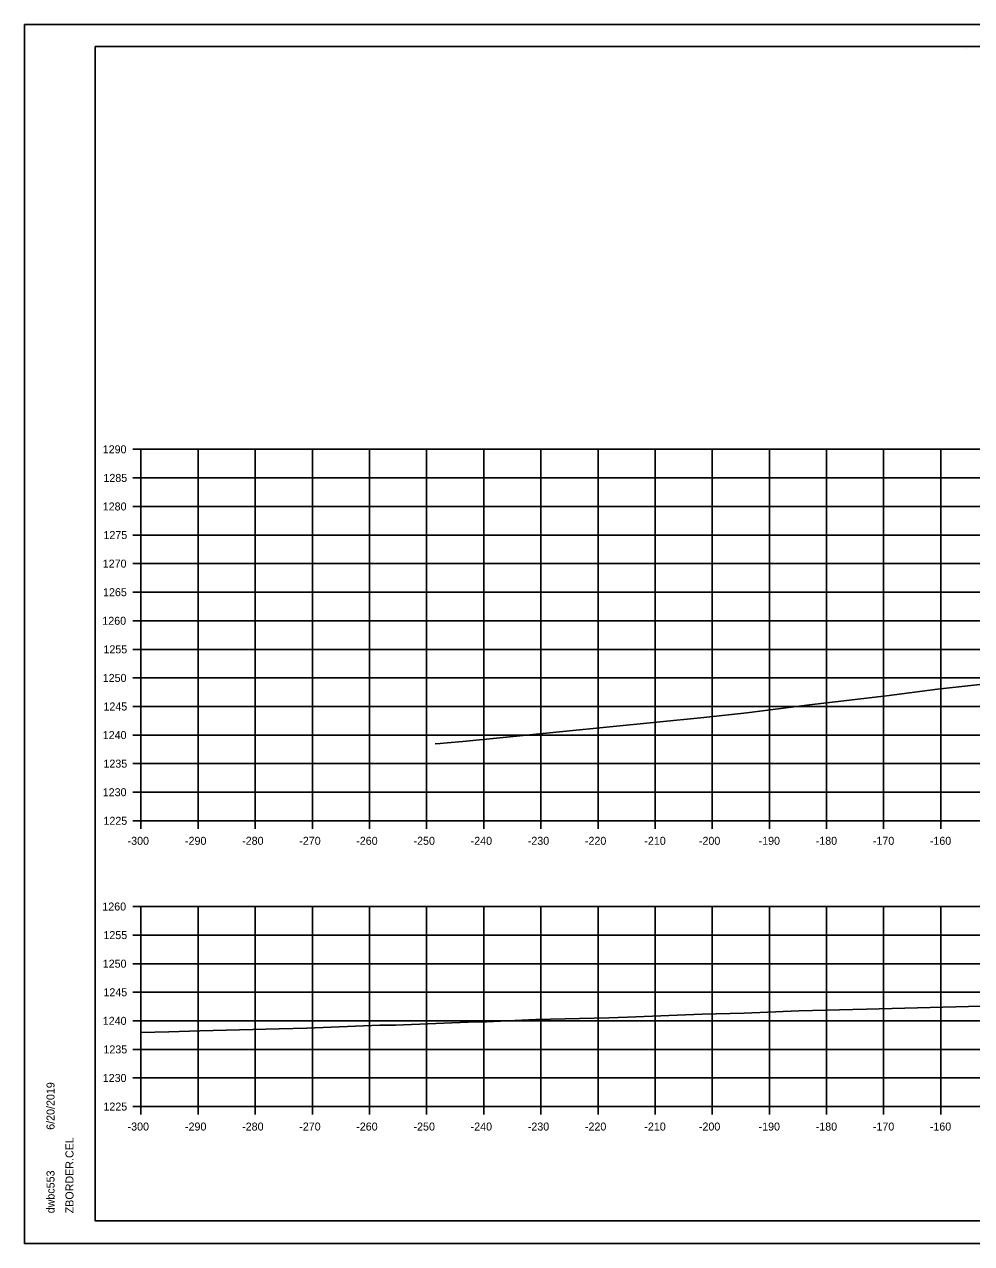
# Model space of a CAD drawing. Extents: x -70 to 701944, y -4 to 666871.
# Drawn here: x 677954.4 to 678120.2, y 651750.8 to 651964.2 of the extents above; entities that cross this region are included whole.
import ezdxf

# ---------------------------------------------------------------- set-up
doc = ezdxf.new("R2010")
doc.units = 0
for name, color, linetype in [('R_Axis', 7, 'Continuous'), ('R_Axis Annot', 7, 'Continuous'), ('R_Border', 7, 'Continuous'), ('R_Exist Surface', 7, 'Continuous'), ('R_Grid', 7, 'Continuous'), ('R_No Plot', 7, 'Continuous')]:
    doc.layers.add(name, color=color, linetype=linetype)

msp = doc.modelspace()

# ---------------------------------------------------------------- linework, layer by layer
at = {"layer": 'R_Axis'}
for p, q in [((677973.42, 651889.82), (677974.82, 651889.82)), ((677974.82, 651824.82), (677974.82, 651889.82)), ((677973.42, 651884.82), (677974.82, 651884.82)), ((677973.42, 651879.82), (677974.82, 651879.82)), ((677973.42, 651874.82), (677974.82, 651874.82)), ((677973.42, 651869.82), (677974.82, 651869.82)), ((677973.42, 651864.82), (677974.82, 651864.82)), ((677973.42, 651859.82), (677974.82, 651859.82)), ((677973.42, 651854.82), (677974.82, 651854.82)), ((677973.42, 651849.82), (677974.82, 651849.82)), ((677973.42, 651844.82), (677974.82, 651844.82)), ((677973.42, 651839.82), (677974.82, 651839.82)), ((677973.42, 651834.82), (677974.82, 651834.82)), ((677973.42, 651829.82), (677974.82, 651829.82)), ((677973.42, 651824.82), (677974.82, 651824.82)), ((677974.82, 651824.82), (678274.82, 651824.82)), ((677974.82, 651823.42), (677974.82, 651824.82)), ((677984.82, 651823.42), (677984.82, 651824.82)), ((677994.82, 651823.42), (677994.82, 651824.82)), ((678004.82, 651823.42), (678004.82, 651824.82)), ((678014.82, 651823.42), (678014.82, 651824.82)), ((678024.82, 651823.42), (678024.82, 651824.82)), ((678034.82, 651823.42), (678034.82, 651824.82)), ((678044.82, 651823.42), (678044.82, 651824.82)), ((678054.82, 651823.42), (678054.82, 651824.82)), ((678064.82, 651823.42), (678064.82, 651824.82)), ((678074.82, 651823.42), (678074.82, 651824.82)), ((678084.82, 651823.42), (678084.82, 651824.82)), ((678094.82, 651823.42), (678094.82, 651824.82)), ((678104.82, 651823.42), (678104.82, 651824.82)), ((678114.82, 651823.42), (678114.82, 651824.82)), ((677973.42, 651809.82), (677974.82, 651809.82)), ((677974.82, 651774.82), (677974.82, 651809.82)), ((677973.42, 651804.82), (677974.82, 651804.82)), ((677973.42, 651799.82), (677974.82, 651799.82)), ((677973.42, 651794.82), (677974.82, 651794.82)), ((677973.42, 651789.82), (677974.82, 651789.82)), ((677973.42, 651784.82), (677974.82, 651784.82)), ((677973.42, 651779.82), (677974.82, 651779.82)), ((677973.42, 651774.82), (677974.82, 651774.82)), ((677974.82, 651774.82), (678274.82, 651774.82)), ((677974.82, 651773.42), (677974.82, 651774.82)), ((677984.82, 651773.42), (677984.82, 651774.82)), ((677994.82, 651773.42), (677994.82, 651774.82)), ((678004.82, 651773.42), (678004.82, 651774.82)), ((678014.82, 651773.42), (678014.82, 651774.82)), ((678024.82, 651773.42), (678024.82, 651774.82)), ((678034.82, 651773.42), (678034.82, 651774.82)), ((678044.82, 651773.42), (678044.82, 651774.82)), ((678054.82, 651773.42), (678054.82, 651774.82)), ((678064.82, 651773.42), (678064.82, 651774.82)), ((678074.82, 651773.42), (678074.82, 651774.82)), ((678084.82, 651773.42), (678084.82, 651774.82)), ((678094.82, 651773.42), (678094.82, 651774.82)), ((678104.82, 651773.42), (678104.82, 651774.82)), ((678114.82, 651773.42), (678114.82, 651774.82))]:
    msp.add_line(p, q, dxfattribs=at)
at = {"layer": 'R_Border'}
for p, q in [((677966.82, 651960.28), (678283, 651960.28)), ((677966.82, 651754.82), (677966.82, 651960.28)), ((678119.34, 651960.02), (678119.34, 651960.02)), ((678119.34, 651960.02), (678119.34, 651960.02)), ((677966.82, 651754.82), (677966.82, 651754.82)), ((678283, 651754.82), (677966.82, 651754.82))]:
    msp.add_line(p, q, dxfattribs=at)
at = {"layer": 'R_Exist Surface'}
for points in [[(678026.33, 651838.28), (678027.2, 651838.35), (678028.41, 651838.46), (678031.17, 651838.72), (678037.65, 651839.35), (678048.69, 651840.45), (678073.36, 651842.89), (678080.87, 651843.74), (678091.86, 651845.1), (678105.33, 651846.71), (678114.22, 651847.86), (678131.23, 651849.72), (678149.28, 651851.48), (678171.52, 651854.47), (678181.85, 651855.8), (678187.55, 651856.37), (678187.87, 651856.4), (678189.58, 651856.56), (678207.89, 651858.24), (678227.96, 651861.82), (678248.89, 651865.44), (678262.76, 651868), (678274.03, 651870.09), (678274.82, 651870.33)], [(677974.82, 651787.76), (677979.69, 651787.88), (677985.14, 651788.06), (677998.99, 651788.4), (678003.87, 651788.56), (678016.66, 651789.07), (678019.38, 651789.07), (678033.52, 651789.66), (678035.32, 651789.66), (678043.94, 651790.03), (678056.71, 651790.35), (678059.97, 651790.45), (678073.05, 651790.99), (678080.42, 651791.18), (678089.95, 651791.55), (678101.83, 651791.88), (678108.53, 651792.02), (678124.12, 651792.47)]]:
    msp.add_lwpolyline(points, dxfattribs=at)
at = {"layer": 'R_Grid'}
for p, q in [((677974.82, 651889.82), (678274.82, 651889.82)), ((677974.82, 651824.82), (677974.82, 651889.82)), ((677984.82, 651824.82), (677984.82, 651889.82)), ((677994.82, 651824.82), (677994.82, 651889.82)), ((678004.82, 651824.82), (678004.82, 651889.82)), ((678014.82, 651824.82), (678014.82, 651889.82)), ((678024.82, 651824.82), (678024.82, 651889.82)), ((678034.82, 651824.82), (678034.82, 651889.82)), ((678044.82, 651824.82), (678044.82, 651889.82)), ((678054.82, 651824.82), (678054.82, 651889.82)), ((678064.82, 651824.82), (678064.82, 651889.82)), ((678074.82, 651824.82), (678074.82, 651889.82)), ((678084.82, 651824.82), (678084.82, 651889.82)), ((678094.82, 651824.82), (678094.82, 651889.82)), ((678104.82, 651824.82), (678104.82, 651889.82)), ((678114.82, 651824.82), (678114.82, 651889.82)), ((677974.82, 651884.82), (678274.82, 651884.82)), ((677974.82, 651879.82), (678274.82, 651879.82)), ((677974.82, 651874.82), (678274.82, 651874.82)), ((677974.82, 651869.82), (678274.82, 651869.82)), ((677974.82, 651864.82), (678274.82, 651864.82)), ((677974.82, 651859.82), (678274.82, 651859.82)), ((677974.82, 651854.82), (678274.82, 651854.82)), ((677974.82, 651849.82), (678274.82, 651849.82)), ((677974.82, 651844.82), (678274.82, 651844.82)), ((677974.82, 651839.82), (678274.82, 651839.82)), ((677974.82, 651834.82), (678274.82, 651834.82)), ((677974.82, 651829.82), (678274.82, 651829.82)), ((677974.82, 651824.82), (678274.82, 651824.82)), ((677974.82, 651809.82), (678274.82, 651809.82)), ((677974.82, 651774.82), (677974.82, 651809.82)), ((677984.82, 651774.82), (677984.82, 651809.82)), ((677994.82, 651774.82), (677994.82, 651809.82)), ((678004.82, 651774.82), (678004.82, 651809.82)), ((678014.82, 651774.82), (678014.82, 651809.82)), ((678024.82, 651774.82), (678024.82, 651809.82)), ((678034.82, 651774.82), (678034.82, 651809.82)), ((678044.82, 651774.82), (678044.82, 651809.82)), ((678054.82, 651774.82), (678054.82, 651809.82)), ((678064.82, 651774.82), (678064.82, 651809.82)), ((678074.82, 651774.82), (678074.82, 651809.82)), ((678084.82, 651774.82), (678084.82, 651809.82)), ((678094.82, 651774.82), (678094.82, 651809.82)), ((678104.82, 651774.82), (678104.82, 651809.82)), ((678114.82, 651774.82), (678114.82, 651809.82)), ((677974.82, 651804.82), (678274.82, 651804.82)), ((677974.82, 651799.82), (678274.82, 651799.82)), ((677974.82, 651794.82), (678274.82, 651794.82)), ((677974.82, 651789.82), (678274.82, 651789.82)), ((677974.82, 651784.82), (678274.82, 651784.82)), ((677974.82, 651779.82), (678274.82, 651779.82)), ((677974.82, 651774.82), (678274.82, 651774.82))]:
    msp.add_line(p, q, dxfattribs=at)
at = {"layer": 'R_No Plot'}
for p, q in [((677954.42, 651964.17), (678287.75, 651964.17)), ((677954.42, 651750.84), (678287.75, 651750.84))]:
    msp.add_line(p, q, dxfattribs=at)
for points in [[(677954.41, 651964.17), (678287.75, 651964.17), (678287.75, 651750.84), (677954.41, 651750.84)], [(678200.74, 651960.28), (678200.74, 651950.4), (678236.47, 651950.4), (678236.47, 651947.48), (678259.67, 651947.48), (678259.67, 651923.15), (678283, 651923.15), (678283, 651754.82), (677966.82, 651754.82), (677966.82, 651960.28)]]:
    msp.add_lwpolyline(points, close=True, dxfattribs=at)

# ---------------------------------------------------------------- texts
at = {"layer": 'R_Axis Annot'}
for s, p in [('1290', (677968.13, 651889.12)), ('1285', (677968.25, 651884.12)), ('1280', (677968.13, 651879.12)), ('1275', (677968.25, 651874.12)), ('1270', (677968.13, 651869.12)), ('1265', (677968.18, 651864.12)), ('1260', (677968.06, 651859.12)), ('1255', (677968.25, 651854.12)), ('1250', (677968.13, 651849.12)), ('1245', (677968.25, 651844.12)), ('1240', (677968.13, 651839.12)), ('1235', (677968.25, 651834.12)), ('1230', (677968.13, 651829.12)), ('1225', (677968.25, 651824.12)), ('-300', (677972.48, 651820.62)), ('-290', (677982.53, 651820.62)), ('-280', (677992.53, 651820.62)), ('-270', (678002.53, 651820.62)), ('-260', (678012.5, 651820.62)), ('-250', (678022.53, 651820.62)), ('-240', (678032.53, 651820.62)), ('-230', (678042.53, 651820.62)), ('-220', (678052.53, 651820.62)), ('-210', (678062.93, 651820.62)), ('-200', (678072.48, 651820.62)), ('-190', (678082.93, 651820.62)), ('-180', (678092.93, 651820.62)), ('-170', (678102.93, 651820.62)), ('-160', (678112.9, 651820.62)), ('1260', (677968.06, 651809.12)), ('1255', (677968.25, 651804.12)), ('1250', (677968.13, 651799.12)), ('1245', (677968.25, 651794.12)), ('1240', (677968.13, 651789.12)), ('1235', (677968.25, 651784.12)), ('1230', (677968.13, 651779.12)), ('1225', (677968.25, 651774.12)), ('-300', (677972.48, 651770.62)), ('-290', (677982.53, 651770.62)), ('-280', (677992.53, 651770.62)), ('-270', (678002.53, 651770.62)), ('-260', (678012.5, 651770.62)), ('-250', (678022.53, 651770.62)), ('-240', (678032.53, 651770.62)), ('-230', (678042.53, 651770.62)), ('-220', (678052.53, 651770.62)), ('-210', (678062.93, 651770.62)), ('-200', (678072.48, 651770.62)), ('-190', (678082.93, 651770.62)), ('-180', (678092.93, 651770.62)), ('-170', (678102.93, 651770.62)), ('-160', (678112.9, 651770.62))]:
    msp.add_text(s, height=1.4, dxfattribs=at).set_placement(p)
at = {"layer": 'R_Border'}
for s, p in [('6/20/2019', (677959.69, 651770.75)), ('ZBORDER.CEL', (677963.01, 651756.14)), ('dwbc553', (677959.69, 651756.14))]:
    msp.add_text(s, height=1.4, rotation=90, dxfattribs=at).set_placement(p)

doc.saveas('drawing.dxf')
